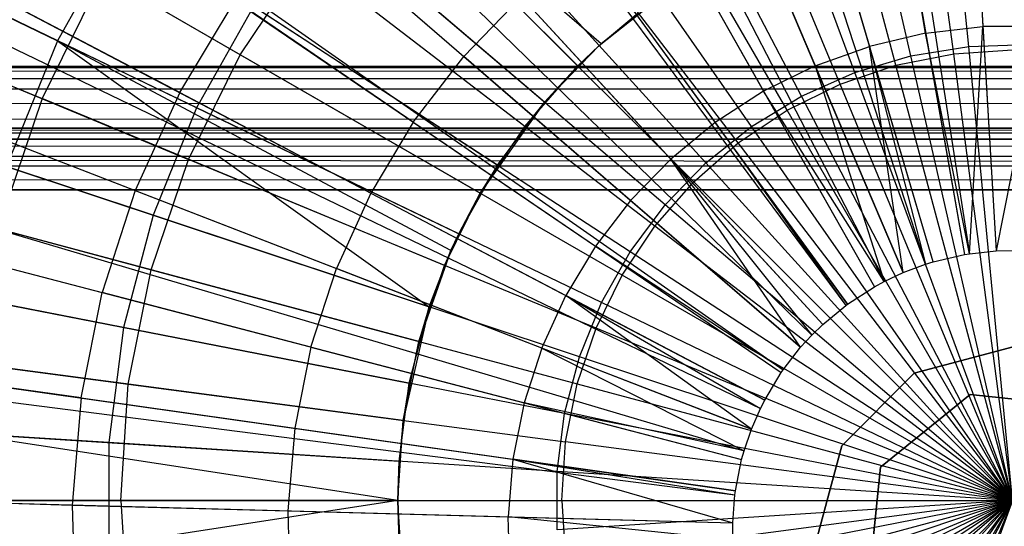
# Model space of a CAD drawing. Extents: x 0.2 to 40.1, y -6.7 to 6.7.
# Tile 313 of 516: x 20.832 to 21.462, y 3.437 to 3.761. Entities that reach past the tile are written whole.
import ezdxf

# ---------------------------------------------------------------- set-up
doc = ezdxf.new("R2010")
doc.units = 0
doc.header["$MEASUREMENT"] = 0
doc.layers.get('0').update_dxf_attribs({"color": 13, "linetype": 'CONTINUOUS'})

# ---------------------------------------------------------------- blocks, each defined once
blk = doc.blocks.new('SNOWBALL_XIV_PM3_STL')
at = {"color": 0}
for p, q in [((21.41527, 4.31884, 17.36496), (21.4568, 3.61337, 17.5815)), ((21.41527, 4.31884, 17.36496), (21.4568, 3.61337, 17.5815)), ((21.3308, 4.30979, 17.36496), (21.43972, 3.61154, 17.5815)), ((21.3308, 4.30979, 17.36496), (21.43972, 3.61154, 17.5815)), ((21.3148, 4.30714, 17.36496), (21.43649, 3.611, 17.5815)), ((21.3148, 4.30714, 17.36496), (21.43649, 3.611, 17.5815)), ((21.41658, 3.60634, 17.5815), (21.21633, 4.28407, 17.36496)), ((21.41658, 3.60634, 17.5815), (21.21633, 4.28407, 17.36496)), ((21.19217, 4.27655, 17.36496), (21.41169, 3.60482, 17.5815)), ((21.19217, 4.27655, 17.36496), (21.41169, 3.60482, 17.5815)), ((21.12113, 4.24992, 17.36496), (21.39732, 3.59943, 17.5815)), ((21.12113, 4.24992, 17.36496), (21.39732, 3.59943, 17.5815)), ((21.06067, 4.22151, 17.36496), (21.3851, 3.59369, 17.5815)), ((21.06067, 4.22151, 17.36496), (21.3851, 3.59369, 17.5815)), ((21.03044, 4.20514, 17.36496), (21.37898, 3.59038, 17.5815)), ((21.03044, 4.20514, 17.36496), (21.37898, 3.59038, 17.5815)), ((20.9397, 4.14608, 17.36496), (21.36063, 3.57843, 17.5815)), ((20.9397, 4.14608, 17.36496), (21.36063, 3.57843, 17.5815)), ((20.94544, 4.15031, 17.36496), (21.3618, 3.57929, 17.5815)), ((20.94544, 4.15031, 17.36496), (21.3618, 3.57929, 17.5815)), ((20.86725, 4.08615, 17.36496), (21.34598, 3.56631, 17.5815)), ((20.86725, 4.08615, 17.36496), (21.34598, 3.56631, 17.5815)), ((20.83239, 4.05223, 17.36496), (21.33893, 3.55945, 17.5815)), ((20.83239, 4.05223, 17.36496), (21.33893, 3.55945, 17.5815)), ((21.4393, 3.74417, 12.80451), (21.41169, 4.03036, 12.85858)), ((21.4393, 3.74417, 12.80451), (21.41169, 4.03036, 12.85858)), ((20.79689, 4.0135, 17.36496), (21.33176, 3.55162, 17.5815)), ((20.79689, 4.0135, 17.36496), (21.33176, 3.55162, 17.5815)), ((21.40236, 3.7382, 12.80451), (21.33838, 4.01851, 12.85858)), ((21.40236, 3.7382, 12.80451), (21.33838, 4.01851, 12.85858)), ((21.42968, 3.73951, 12.85764), (21.39285, 4.01931, 12.92524)), ((21.42968, 3.73951, 12.85764), (21.39285, 4.01931, 12.92524)), ((21.39268, 3.73214, 12.85764), (21.31963, 4.00475, 12.92524)), ((21.39268, 3.73214, 12.85764), (21.31963, 4.00475, 12.92524)), ((21.36649, 3.72755, 12.80451), (21.26719, 3.99738, 12.85858)), ((21.36649, 3.72755, 12.80451), (21.26719, 3.99738, 12.85858)), ((21.35695, 3.72002, 12.85764), (21.24895, 3.98076, 12.92524)), ((21.35695, 3.72002, 12.85764), (21.24895, 3.98076, 12.92524)), ((21.33227, 3.71241, 12.80451), (21.19929, 3.96732, 12.85858)), ((21.33227, 3.71241, 12.80451), (21.19929, 3.96732, 12.85858)), ((21.20288, 3.74471, 17.47782), (21.01134, 3.95562, 17.41133)), ((21.20288, 3.74471, 17.47782), (21.01134, 3.95562, 17.41133)), ((21.32311, 3.70333, 12.85764), (21.182, 3.94774, 12.92524)), ((21.32311, 3.70333, 12.85764), (21.182, 3.94774, 12.92524)), ((20.74153, 3.94238, 17.36496), (21.32056, 3.53724, 17.5815)), ((20.74153, 3.94238, 17.36496), (21.32056, 3.53724, 17.5815)), ((20.73526, 3.9333, 17.36496), (21.31929, 3.53541, 17.5815)), ((20.73526, 3.9333, 17.36496), (21.31929, 3.53541, 17.5815)), ((20.99204, 3.92882, 17.33299), (21.18919, 3.73167, 17.41351)), ((21.20413, 3.74584, 17.41351), (20.99204, 3.92882, 17.33299)), ((21.20413, 3.74584, 17.41351), (20.99204, 3.92882, 17.33299)), ((20.99204, 3.92882, 17.33299), (21.18919, 3.73167, 17.41351)), ((21.30028, 3.69301, 12.80451), (21.13578, 3.92883, 12.85858)), ((21.30028, 3.69301, 12.80451), (21.13578, 3.92883, 12.85858)), ((21.29174, 3.68237, 12.85764), (21.11993, 3.90627, 12.92524)), ((21.29174, 3.68237, 12.85764), (21.11993, 3.90627, 12.92524)), ((21.44006, 3.8977, 17.52083), (21.44835, 3.75688, 17.55504)), ((21.44006, 3.8977, 17.52083), (21.44835, 3.75688, 17.55504)), ((21.16782, 3.70851, 17.47782), (20.95088, 3.89319, 17.41133)), ((21.16782, 3.70851, 17.47782), (20.95088, 3.89319, 17.41133)), ((21.41174, 3.75261, 17.55504), (21.38744, 3.89157, 17.52083)), ((21.41174, 3.75261, 17.55504), (21.38744, 3.89157, 17.52083)), ((21.27102, 3.66968, 12.80451), (21.07772, 3.88253, 12.85858)), ((21.27102, 3.66968, 12.80451), (21.07772, 3.88253, 12.85858)), ((21.33587, 3.87948, 17.52083), (21.37584, 3.7442, 17.55504)), ((21.33587, 3.87948, 17.52083), (21.37584, 3.7442, 17.55504)), ((20.97312, 3.73886, 12.92524), (20.73791, 3.87465, 13.0275)), ((20.97312, 3.73886, 12.92524), (20.73791, 3.87465, 13.0275)), ((20.60893, 3.86691, 17.31014), (20.85625, 3.74781, 17.41133)), ((20.60893, 3.86691, 17.31014), (20.85625, 3.74781, 17.41133)), ((21.15527, 3.69298, 17.41351), (20.93407, 3.86271, 17.33299)), ((21.15527, 3.69298, 17.41351), (20.93407, 3.86271, 17.33299)), ((21.26337, 3.65749, 12.85764), (21.06381, 3.85705, 12.92524)), ((21.26337, 3.65749, 12.85764), (21.06381, 3.85705, 12.92524)), ((21.34114, 3.73175, 17.55504), (21.28601, 3.8616, 17.52083)), ((21.34114, 3.73175, 17.55504), (21.28601, 3.8616, 17.52083)), ((20.68318, 3.8466, 17.36496), (21.30876, 3.51787, 17.5815)), ((20.68318, 3.8466, 17.36496), (21.30876, 3.51787, 17.5815)), ((21.23851, 3.83814, 17.52083), (21.30808, 3.71543, 17.55504)), ((21.23851, 3.83814, 17.52083), (21.30808, 3.71543, 17.55504)), ((20.94521, 3.70497, 12.85858), (20.69417, 3.82586, 12.94778)), ((20.94521, 3.70497, 12.85858), (20.69417, 3.82586, 12.94778)), ((21.01169, 3.82801, 17.479), (21.11619, 3.73778, 17.52083)), ((21.01169, 3.82801, 17.479), (21.11619, 3.73778, 17.52083)), ((21.24499, 3.6428, 12.80451), (21.02607, 3.82918, 12.85858)), ((21.24499, 3.6428, 12.80451), (21.02607, 3.82918, 12.85858)), ((20.66946, 3.81938, 17.36496), (21.30599, 3.51237, 17.5815)), ((20.66946, 3.81938, 17.36496), (21.30599, 3.51237, 17.5815)), ((20.89889, 3.82354, 17.41133), (20.85625, 3.74781, 17.41133)), ((20.89889, 3.82354, 17.41133), (20.85625, 3.74781, 17.41133)), ((21.13767, 3.66811, 17.47782), (20.89889, 3.82354, 17.41133)), ((21.13767, 3.66811, 17.47782), (20.89889, 3.82354, 17.41133)), ((20.60003, 3.81277, 17.21834), (20.84633, 3.71075, 17.33299)), ((20.60003, 3.81277, 17.21834), (20.84633, 3.71075, 17.33299)), ((21.19399, 3.80943, 17.52083), (21.2771, 3.69545, 17.55504)), ((21.19399, 3.80943, 17.52083), (21.2771, 3.69545, 17.55504)), ((20.97312, 3.73886, 12.92524), (21.01459, 3.80093, 12.92524)), ((20.97312, 3.73886, 12.92524), (21.01459, 3.80093, 12.92524)), ((21.23849, 3.62912, 12.85764), (21.01459, 3.80093, 12.92524)), ((21.23849, 3.62912, 12.85764), (21.01459, 3.80093, 12.92524)), ((20.88522, 3.78961, 17.33299), (20.84633, 3.71075, 17.33299)), ((20.88522, 3.78961, 17.33299), (20.84633, 3.71075, 17.33299)), ((21.12668, 3.6502, 17.41351), (20.88522, 3.78961, 17.33299)), ((21.12668, 3.6502, 17.41351), (20.88522, 3.78961, 17.33299)), ((20.68919, 3.77584, 13.0275), (20.9401, 3.67191, 12.92524)), ((20.68919, 3.77584, 13.0275), (20.9401, 3.67191, 12.92524)), ((20.93442, 3.71458, 17.47899), (20.81466, 3.77752, 17.42952)), ((20.93442, 3.71458, 17.47899), (20.81466, 3.77752, 17.42952)), ((21.15304, 3.77583, 17.52083), (21.11619, 3.73778, 17.52083)), ((21.15304, 3.77583, 17.52083), (21.11619, 3.73778, 17.52083)), ((21.15304, 3.77583, 17.52083), (21.2486, 3.67206, 17.55504)), ((21.15304, 3.77583, 17.52083), (21.2486, 3.67206, 17.55504)), ((21.20288, 3.74471, 17.47782), (21.24229, 3.77614, 17.47782)), ((21.20288, 3.74471, 17.47782), (21.24229, 3.77614, 17.47782)), ((21.24229, 3.77614, 17.47782), (21.20413, 3.74584, 17.41351)), ((21.24229, 3.77614, 17.47782), (21.20413, 3.74584, 17.41351)), ((20.93442, 3.71458, 17.47899), (20.96981, 3.77351, 17.479)), ((20.93442, 3.71458, 17.47899), (20.96981, 3.77351, 17.479)), ((20.98165, 3.76967, 12.85858), (20.94521, 3.70497, 12.85858)), ((20.98165, 3.76967, 12.85858), (20.94521, 3.70497, 12.85858)), ((21.08391, 3.69577, 17.52083), (20.96981, 3.77351, 17.479)), ((21.08391, 3.69577, 17.52083), (20.96981, 3.77351, 17.479)), ((21.22262, 3.61282, 12.80451), (20.98165, 3.76967, 12.85858)), ((21.22262, 3.61282, 12.80451), (20.98165, 3.76967, 12.85858)), ((21.20413, 3.74584, 17.41351), (21.22788, 3.76559, 17.41351)), ((21.20413, 3.74584, 17.41351), (21.22788, 3.76559, 17.41351)), ((21.41174, 3.75261, 17.55504), (21.44835, 3.75688, 17.55504)), ((21.41174, 3.75261, 17.55504), (21.44835, 3.75688, 17.55504)), ((21.43972, 3.61154, 17.5815), (21.44835, 3.75688, 17.55504)), ((21.43972, 3.61154, 17.5815), (21.44835, 3.75688, 17.55504)), ((21.48522, 3.75694, 17.55504), (21.44835, 3.75688, 17.55504)), ((21.48522, 3.75694, 17.55504), (21.44835, 3.75688, 17.55504)), ((21.44835, 3.75688, 17.55504), (21.4568, 3.61337, 17.5815)), ((21.44835, 3.75688, 17.55504), (21.4568, 3.61337, 17.5815)), ((21.48522, 3.75694, 17.55504), (21.4568, 3.61337, 17.5815)), ((21.48522, 3.75694, 17.55504), (21.4568, 3.61337, 17.5815)), ((20.64132, 3.75453, 17.36496), (21.3003, 3.49925, 17.5815)), ((20.64132, 3.75453, 17.36496), (21.3003, 3.49925, 17.5815)), ((21.41174, 3.75261, 17.55504), (21.37584, 3.7442, 17.55504)), ((21.41174, 3.75261, 17.55504), (21.37584, 3.7442, 17.55504)), ((21.41174, 3.75261, 17.55504), (21.43649, 3.611, 17.5815)), ((21.43972, 3.61154, 17.5815), (21.41174, 3.75261, 17.55504)), ((21.41174, 3.75261, 17.55504), (21.43649, 3.611, 17.5815)), ((21.43972, 3.61154, 17.5815), (21.41174, 3.75261, 17.55504)), ((20.85625, 3.74781, 17.41133), (20.82363, 3.66725, 17.41133)), ((20.85625, 3.74781, 17.41133), (20.82363, 3.66725, 17.41133)), ((20.85625, 3.74781, 17.41133), (21.09402, 3.57747, 17.47782)), ((21.11294, 3.62419, 17.47782), (20.85625, 3.74781, 17.41133)), ((21.10799, 3.61352, 17.47782), (20.85625, 3.74781, 17.41133)), ((20.85625, 3.74781, 17.41133), (21.09402, 3.57747, 17.47782)), ((21.11294, 3.62419, 17.47782), (20.85625, 3.74781, 17.41133)), ((21.10799, 3.61352, 17.47782), (20.85625, 3.74781, 17.41133)), ((21.16782, 3.70851, 17.47782), (21.20288, 3.74471, 17.47782)), ((21.16782, 3.70851, 17.47782), (21.20288, 3.74471, 17.47782)), ((21.18919, 3.73167, 17.41351), (21.20413, 3.74584, 17.41351)), ((21.18919, 3.73167, 17.41351), (21.20413, 3.74584, 17.41351)), ((21.20288, 3.74471, 17.47782), (21.18919, 3.73167, 17.41351)), ((21.20288, 3.74471, 17.47782), (21.18919, 3.73167, 17.41351)), ((21.20288, 3.74471, 17.47782), (21.20413, 3.74584, 17.41351)), ((21.20288, 3.74471, 17.47782), (21.20413, 3.74584, 17.41351)), ((21.34114, 3.73175, 17.55504), (21.37584, 3.7442, 17.55504)), ((21.34114, 3.73175, 17.55504), (21.37584, 3.7442, 17.55504)), ((21.41658, 3.60634, 17.5815), (21.37584, 3.7442, 17.55504)), ((21.37584, 3.7442, 17.55504), (21.41169, 3.60482, 17.5815)), ((21.41658, 3.60634, 17.5815), (21.37584, 3.7442, 17.55504)), ((21.39732, 3.59943, 17.5815), (21.37584, 3.7442, 17.55504)), ((21.39732, 3.59943, 17.5815), (21.37584, 3.7442, 17.55504)), ((21.37584, 3.7442, 17.55504), (21.41169, 3.60482, 17.5815)), ((21.40236, 3.7382, 12.80451), (21.4393, 3.74417, 12.80451)), ((21.40236, 3.7382, 12.80451), (21.4393, 3.74417, 12.80451)), ((21.4393, 3.74417, 12.80451), (21.47669, 3.74537, 12.80451)), ((21.4393, 3.74417, 12.80451), (21.47669, 3.74537, 12.80451)), ((21.46733, 3.45352, 12.78639), (21.4393, 3.74417, 12.80451)), ((21.46733, 3.45352, 12.78639), (21.4393, 3.74417, 12.80451)), ((20.9401, 3.67191, 12.92524), (20.97312, 3.73886, 12.92524)), ((20.9401, 3.67191, 12.92524), (20.97312, 3.73886, 12.92524)), ((21.21753, 3.59775, 12.85764), (20.97312, 3.73886, 12.92524)), ((21.21753, 3.59775, 12.85764), (20.97312, 3.73886, 12.92524)), ((21.08391, 3.69577, 17.52083), (21.11619, 3.73778, 17.52083)), ((21.08391, 3.69577, 17.52083), (21.11619, 3.73778, 17.52083)), ((21.22295, 3.64558, 17.55504), (21.11619, 3.73778, 17.52083)), ((21.22295, 3.64558, 17.55504), (21.11619, 3.73778, 17.52083)), ((21.36649, 3.72755, 12.80451), (21.40236, 3.7382, 12.80451)), ((21.36649, 3.72755, 12.80451), (21.40236, 3.7382, 12.80451)), ((21.39268, 3.73214, 12.85764), (21.42968, 3.73951, 12.85764)), ((21.39268, 3.73214, 12.85764), (21.42968, 3.73951, 12.85764)), ((21.46733, 3.45352, 12.78639), (21.40236, 3.7382, 12.80451)), ((21.46733, 3.45352, 12.78639), (21.40236, 3.7382, 12.80451)), ((21.42968, 3.73951, 12.85764), (21.46733, 3.74197, 12.85764)), ((21.42968, 3.73951, 12.85764), (21.46733, 3.74197, 12.85764)), ((21.46733, 3.45352, 12.82576), (21.42968, 3.73951, 12.85764)), ((21.46733, 3.45352, 12.82576), (21.42968, 3.73951, 12.85764)), ((39.42879, 3.73129, 51.61956), (0.85168, 3.73129, 51.61956)), ((0.85168, 3.73129, 51.61956), (39.42499, 3.73025, 51.63235)), ((0.85168, 3.73129, 51.61956), (39.42499, 3.73025, 51.63235)), ((0.85168, 3.73129, 50.9109), (39.42879, 3.73129, 50.9109)), ((0.85168, 3.73129, 50.9109), (39.42879, 3.73129, 50.9109)), ((39.42879, 3.73129, 51.61956), (0.85168, 3.73129, 51.61956)), ((0.85988, 3.72647, 51.6467), (39.42499, 3.73025, 51.63235)), ((0.85988, 3.72647, 51.6467), (39.42499, 3.73025, 51.63235)), ((21.15527, 3.69298, 17.41351), (21.18919, 3.73167, 17.41351)), ((21.15527, 3.69298, 17.41351), (21.18919, 3.73167, 17.41351)), ((21.16782, 3.70851, 17.47782), (21.18919, 3.73167, 17.41351)), ((21.16782, 3.70851, 17.47782), (21.18919, 3.73167, 17.41351)), ((21.34114, 3.73175, 17.55504), (21.30808, 3.71543, 17.55504)), ((21.34114, 3.73175, 17.55504), (21.30808, 3.71543, 17.55504)), ((21.39732, 3.59943, 17.5815), (21.34114, 3.73175, 17.55504)), ((21.34114, 3.73175, 17.55504), (21.3851, 3.59369, 17.5815)), ((21.34114, 3.73175, 17.55504), (21.3851, 3.59369, 17.5815)), ((21.39732, 3.59943, 17.5815), (21.34114, 3.73175, 17.55504)), ((21.35695, 3.72002, 12.85764), (21.39268, 3.73214, 12.85764)), ((21.35695, 3.72002, 12.85764), (21.39268, 3.73214, 12.85764)), ((21.46733, 3.45352, 12.82576), (21.39268, 3.73214, 12.85764)), ((21.46733, 3.45352, 12.82576), (21.39268, 3.73214, 12.85764)), ((0.85988, 3.72647, 51.6467), (39.4168, 3.72107, 51.65835)), ((0.85988, 3.72647, 51.6467), (39.4168, 3.72107, 51.65835)), ((20.91734, 3.63613, 12.85858), (20.65291, 3.72393, 12.94778)), ((20.91734, 3.63613, 12.85858), (20.65291, 3.72393, 12.94778)), ((21.33227, 3.71241, 12.80451), (21.36649, 3.72755, 12.80451)), ((21.33227, 3.71241, 12.80451), (21.36649, 3.72755, 12.80451)), ((21.46733, 3.45352, 12.78639), (21.36649, 3.72755, 12.80451)), ((21.46733, 3.45352, 12.78639), (21.36649, 3.72755, 12.80451)), ((0.86808, 3.71258, 51.67051), (39.4168, 3.72107, 51.65835)), ((0.86808, 3.71258, 51.67051), (39.4168, 3.72107, 51.65835)), ((21.32311, 3.70333, 12.85764), (21.35695, 3.72002, 12.85764)), ((21.32311, 3.70333, 12.85764), (21.35695, 3.72002, 12.85764)), ((21.46733, 3.45352, 12.82576), (21.35695, 3.72002, 12.85764)), ((21.46733, 3.45352, 12.82576), (21.35695, 3.72002, 12.85764)), ((0.86808, 3.71258, 51.67051), (39.4086, 3.7035, 51.67959)), ((0.86808, 3.71258, 51.67051), (39.4086, 3.7035, 51.67959)), ((20.93442, 3.71458, 17.47899), (20.90597, 3.65201, 17.47899)), ((20.93442, 3.71458, 17.47899), (20.90597, 3.65201, 17.47899)), ((20.93442, 3.71458, 17.47899), (21.05663, 3.65036, 17.52083)), ((20.93442, 3.71458, 17.47899), (21.05663, 3.65036, 17.52083)), ((21.30808, 3.71543, 17.55504), (21.2771, 3.69545, 17.55504)), ((21.30808, 3.71543, 17.55504), (21.2771, 3.69545, 17.55504)), ((21.30028, 3.69301, 12.80451), (21.33227, 3.71241, 12.80451)), ((21.30028, 3.69301, 12.80451), (21.33227, 3.71241, 12.80451)), ((21.30808, 3.71543, 17.55504), (21.37898, 3.59038, 17.5815)), ((21.3851, 3.59369, 17.5815), (21.30808, 3.71543, 17.55504)), ((21.30808, 3.71543, 17.55504), (21.37898, 3.59038, 17.5815)), ((21.3851, 3.59369, 17.5815), (21.30808, 3.71543, 17.55504)), ((21.46733, 3.45352, 12.78639), (21.33227, 3.71241, 12.80451)), ((21.46733, 3.45352, 12.78639), (21.33227, 3.71241, 12.80451)), ((20.84633, 3.71075, 17.33299), (20.81807, 3.62749, 17.33299)), ((20.84633, 3.71075, 17.33299), (20.81807, 3.62749, 17.33299)), ((21.10392, 3.60405, 17.41351), (20.84633, 3.71075, 17.33299)), ((21.10392, 3.60405, 17.41351), (20.84633, 3.71075, 17.33299)), ((20.94521, 3.70497, 12.85858), (20.91734, 3.63613, 12.85858)), ((20.94521, 3.70497, 12.85858), (20.91734, 3.63613, 12.85858)), ((21.20425, 3.58022, 12.80451), (20.94521, 3.70497, 12.85858)), ((21.20425, 3.58022, 12.80451), (20.94521, 3.70497, 12.85858)), ((21.16782, 3.70851, 17.47782), (21.12668, 3.6502, 17.41351)), ((21.16782, 3.70851, 17.47782), (21.12668, 3.6502, 17.41351)), ((21.13767, 3.66811, 17.47782), (21.16782, 3.70851, 17.47782)), ((21.13767, 3.66811, 17.47782), (21.16782, 3.70851, 17.47782)), ((21.16782, 3.70851, 17.47782), (21.15527, 3.69298, 17.41351)), ((21.16782, 3.70851, 17.47782), (21.15527, 3.69298, 17.41351)), ((0.87627, 3.69134, 51.68808), (39.4086, 3.7035, 51.67959)), ((0.87627, 3.69134, 51.68808), (39.4086, 3.7035, 51.67959)), ((20.77981, 3.70088, 17.42952), (20.90597, 3.65201, 17.47899)), ((20.77981, 3.70088, 17.42952), (20.90597, 3.65201, 17.47899)), ((21.29174, 3.68237, 12.85764), (21.32311, 3.70333, 12.85764)), ((21.29174, 3.68237, 12.85764), (21.32311, 3.70333, 12.85764)), ((21.46733, 3.45352, 12.82576), (21.32311, 3.70333, 12.85764)), ((21.46733, 3.45352, 12.82576), (21.32311, 3.70333, 12.85764)), ((21.08391, 3.69577, 17.52083), (21.05663, 3.65036, 17.52083)), ((21.08391, 3.69577, 17.52083), (21.05663, 3.65036, 17.52083)), ((21.08391, 3.69577, 17.52083), (21.20049, 3.61635, 17.55504)), ((21.08391, 3.69577, 17.52083), (21.20049, 3.61635, 17.55504)), ((21.12668, 3.6502, 17.41351), (21.15527, 3.69298, 17.41351)), ((21.12668, 3.6502, 17.41351), (21.15527, 3.69298, 17.41351)), ((21.2771, 3.69545, 17.55504), (21.2486, 3.67206, 17.55504)), ((21.2771, 3.69545, 17.55504), (21.2486, 3.67206, 17.55504)), ((21.27102, 3.66968, 12.80451), (21.30028, 3.69301, 12.80451)), ((21.27102, 3.66968, 12.80451), (21.30028, 3.69301, 12.80451)), ((21.3618, 3.57929, 17.5815), (21.2771, 3.69545, 17.55504)), ((21.2771, 3.69545, 17.55504), (21.36063, 3.57843, 17.5815)), ((21.3618, 3.57929, 17.5815), (21.2771, 3.69545, 17.55504)), ((21.2771, 3.69545, 17.55504), (21.36063, 3.57843, 17.5815)), ((21.46733, 3.45352, 12.78639), (21.30028, 3.69301, 12.80451)), ((21.46733, 3.45352, 12.78639), (21.30028, 3.69301, 12.80451)), ((0.85168, 3.69192, 51.61956), (39.42076, 3.6896, 51.63287)), ((0.85168, 3.69192, 51.61956), (39.42076, 3.6896, 51.63287)), ((0.85168, 3.69192, 51.61956), (39.42879, 3.69192, 51.61956)), ((39.42879, 3.69192, 50.9109), (0.85168, 3.69192, 50.9109)), ((0.85168, 3.69192, 51.61956), (39.42879, 3.69192, 51.61956)), ((39.42879, 3.69192, 50.9109), (0.85168, 3.69192, 50.9109)), ((0.86195, 3.68816, 51.63636), (39.42076, 3.6896, 51.63287)), ((0.86195, 3.68816, 51.63636), (39.42076, 3.6896, 51.63287)), ((0.86195, 3.68816, 51.63636), (39.41162, 3.68169, 51.64603)), ((0.86195, 3.68816, 51.63636), (39.41162, 3.68169, 51.64603)), ((39.39221, 3.65255, 51.6983), (0.87627, 3.69134, 51.68808)), ((0.87627, 3.69134, 51.68808), (39.4004, 3.67969, 51.69348)), ((0.87627, 3.69134, 51.68808), (39.4004, 3.67969, 51.69348)), ((39.39221, 3.65255, 51.6983), (0.87627, 3.69134, 51.68808)), ((20.61807, 3.68641, 17.36496), (21.29559, 3.48548, 17.5815)), ((20.61807, 3.68641, 17.36496), (21.29559, 3.48548, 17.5815)), ((0.87109, 3.67902, 51.6487), (39.41162, 3.68169, 51.64603)), ((0.87109, 3.67902, 51.6487), (39.41162, 3.68169, 51.64603)), ((21.26337, 3.65749, 12.85764), (21.29174, 3.68237, 12.85764)), ((21.26337, 3.65749, 12.85764), (21.29174, 3.68237, 12.85764)), ((21.46733, 3.45352, 12.82576), (21.29174, 3.68237, 12.85764)), ((21.46733, 3.45352, 12.82576), (21.29174, 3.68237, 12.85764)), ((0.87109, 3.67902, 51.6487), (39.40247, 3.66935, 51.65517)), ((0.87109, 3.67902, 51.6487), (39.40247, 3.66935, 51.65517)), ((0.88023, 3.66587, 51.65661), (39.40247, 3.66935, 51.65517)), ((0.88023, 3.66587, 51.65661), (39.40247, 3.66935, 51.65517)), ((20.65377, 3.67152, 13.0275), (20.91611, 3.60122, 12.92524)), ((20.65377, 3.67152, 13.0275), (20.91611, 3.60122, 12.92524)), ((20.82363, 3.66725, 17.41133), (21.09402, 3.57747, 17.47782)), ((20.82363, 3.66725, 17.41133), (21.09402, 3.57747, 17.47782)), ((20.91611, 3.60122, 12.92524), (20.9401, 3.67191, 12.92524)), ((20.91611, 3.60122, 12.92524), (20.9401, 3.67191, 12.92524)), ((21.20084, 3.56391, 12.85764), (20.9401, 3.67191, 12.92524)), ((21.20084, 3.56391, 12.85764), (20.9401, 3.67191, 12.92524)), ((21.11294, 3.62419, 17.47782), (21.13767, 3.66811, 17.47782)), ((21.11294, 3.62419, 17.47782), (21.13767, 3.66811, 17.47782)), ((21.13767, 3.66811, 17.47782), (21.12668, 3.6502, 17.41351)), ((21.13767, 3.66811, 17.47782), (21.12668, 3.6502, 17.41351)), ((21.22295, 3.64558, 17.55504), (21.2486, 3.67206, 17.55504)), ((21.22295, 3.64558, 17.55504), (21.2486, 3.67206, 17.55504)), ((21.24499, 3.6428, 12.80451), (21.27102, 3.66968, 12.80451)), ((21.24499, 3.6428, 12.80451), (21.27102, 3.66968, 12.80451)), ((21.34598, 3.56631, 17.5815), (21.2486, 3.67206, 17.55504)), ((21.2486, 3.67206, 17.55504), (21.33893, 3.55945, 17.5815)), ((21.34598, 3.56631, 17.5815), (21.2486, 3.67206, 17.55504)), ((21.33176, 3.55162, 17.5815), (21.2486, 3.67206, 17.55504)), ((21.33176, 3.55162, 17.5815), (21.2486, 3.67206, 17.55504)), ((21.2486, 3.67206, 17.55504), (21.33893, 3.55945, 17.5815)), ((21.46733, 3.45352, 12.78639), (21.27102, 3.66968, 12.80451)), ((21.46733, 3.45352, 12.78639), (21.27102, 3.66968, 12.80451)), ((0.88023, 3.66587, 51.65661), (39.39221, 3.65255, 51.65893)), ((0.88023, 3.66587, 51.65661), (39.39221, 3.65255, 51.65893)), ((39.39221, 3.65255, 51.6983), (0.88447, 3.66534, 51.69725)), ((39.39221, 3.65255, 51.6983), (0.88447, 3.66534, 51.69725)), ((20.61023, 3.65829, 17.36496), (21.29401, 3.47979, 17.5815)), ((20.61023, 3.65829, 17.36496), (21.29401, 3.47979, 17.5815)), ((21.23849, 3.62912, 12.85764), (21.26337, 3.65749, 12.85764)), ((21.23849, 3.62912, 12.85764), (21.26337, 3.65749, 12.85764)), ((21.46733, 3.45352, 12.82576), (21.26337, 3.65749, 12.85764)), ((21.46733, 3.45352, 12.82576), (21.26337, 3.65749, 12.85764)), ((39.39221, 3.65255, 51.6983), (10.67572, 3.65238, 51.6983)), ((10.67572, 3.65238, 51.65893), (39.39221, 3.65255, 51.65893)), ((39.39221, 3.65255, 51.6983), (10.67572, 3.65238, 51.6983)), ((10.67572, 3.65238, 51.65893), (39.39221, 3.65255, 51.65893)), ((20.90597, 3.65201, 17.47899), (20.88484, 3.5866, 17.47899)), ((20.90597, 3.65201, 17.47899), (20.88484, 3.5866, 17.47899)), ((20.90597, 3.65201, 17.47899), (21.03471, 3.60214, 17.52083)), ((20.90597, 3.65201, 17.47899), (21.03471, 3.60214, 17.52083)), ((21.05663, 3.65036, 17.52083), (21.03471, 3.60214, 17.52083)), ((21.05663, 3.65036, 17.52083), (21.03471, 3.60214, 17.52083)), ((21.05663, 3.65036, 17.52083), (21.1815, 3.58474, 17.55504)), ((21.05663, 3.65036, 17.52083), (21.1815, 3.58474, 17.55504)), ((21.10392, 3.60405, 17.41351), (21.12668, 3.6502, 17.41351)), ((21.10392, 3.60405, 17.41351), (21.12668, 3.6502, 17.41351)), ((21.11294, 3.62419, 17.47782), (21.12668, 3.6502, 17.41351)), ((21.11294, 3.62419, 17.47782), (21.12668, 3.6502, 17.41351)), ((21.22295, 3.64558, 17.55504), (21.20049, 3.61635, 17.55504)), ((21.22295, 3.64558, 17.55504), (21.20049, 3.61635, 17.55504)), ((21.22262, 3.61282, 12.80451), (21.24499, 3.6428, 12.80451)), ((21.22262, 3.61282, 12.80451), (21.24499, 3.6428, 12.80451)), ((21.33176, 3.55162, 17.5815), (21.22295, 3.64558, 17.55504)), ((21.33176, 3.55162, 17.5815), (21.22295, 3.64558, 17.55504)), ((21.46733, 3.45352, 12.78639), (21.24499, 3.6428, 12.80451)), ((21.46733, 3.45352, 12.78639), (21.24499, 3.6428, 12.80451)), ((20.91734, 3.63613, 12.85858), (20.8985, 3.5643, 12.85858)), ((20.91734, 3.63613, 12.85858), (20.8985, 3.5643, 12.85858)), ((21.19021, 3.54553, 12.80451), (20.91734, 3.63613, 12.85858)), ((21.19021, 3.54553, 12.80451), (20.91734, 3.63613, 12.85858)), ((21.21753, 3.59775, 12.85764), (21.23849, 3.62912, 12.85764)), ((21.21753, 3.59775, 12.85764), (21.23849, 3.62912, 12.85764)), ((21.46733, 3.45352, 12.82576), (21.23849, 3.62912, 12.85764)), ((21.46733, 3.45352, 12.82576), (21.23849, 3.62912, 12.85764)), ((21.08738, 3.55533, 17.41351), (20.81807, 3.62749, 17.33299)), ((21.08738, 3.55533, 17.41351), (20.81807, 3.62749, 17.33299)), ((21.11294, 3.62419, 17.47782), (21.10392, 3.60405, 17.41351)), ((21.11294, 3.62419, 17.47782), (21.10392, 3.60405, 17.41351)), ((21.10799, 3.61352, 17.47782), (21.11294, 3.62419, 17.47782)), ((21.10799, 3.61352, 17.47782), (21.11294, 3.62419, 17.47782)), ((20.8985, 3.5643, 12.85858), (20.62501, 3.61757, 12.94778)), ((20.8985, 3.5643, 12.85858), (20.62501, 3.61757, 12.94778)), ((20.75394, 3.62077, 17.42952), (20.88484, 3.5866, 17.47899)), ((20.75394, 3.62077, 17.42952), (20.88484, 3.5866, 17.47899)), ((21.10799, 3.61352, 17.47782), (21.08738, 3.55533, 17.41351)), ((21.10799, 3.61352, 17.47782), (21.08738, 3.55533, 17.41351)), ((21.09402, 3.57747, 17.47782), (21.10799, 3.61352, 17.47782)), ((21.09402, 3.57747, 17.47782), (21.10799, 3.61352, 17.47782)), ((21.10799, 3.61352, 17.47782), (21.10392, 3.60405, 17.41351)), ((21.10799, 3.61352, 17.47782), (21.10392, 3.60405, 17.41351)), ((21.20049, 3.61635, 17.55504), (21.1815, 3.58474, 17.55504)), ((21.20049, 3.61635, 17.55504), (21.1815, 3.58474, 17.55504)), ((21.32056, 3.53724, 17.5815), (21.20049, 3.61635, 17.55504)), ((21.20049, 3.61635, 17.55504), (21.31929, 3.53541, 17.5815)), ((21.32056, 3.53724, 17.5815), (21.20049, 3.61635, 17.55504)), ((21.20049, 3.61635, 17.55504), (21.31929, 3.53541, 17.5815)), ((21.20425, 3.58022, 12.80451), (21.22262, 3.61282, 12.80451)), ((21.20425, 3.58022, 12.80451), (21.22262, 3.61282, 12.80451)), ((21.46733, 3.45352, 12.78639), (21.22262, 3.61282, 12.80451)), ((21.46733, 3.45352, 12.78639), (21.22262, 3.61282, 12.80451)), ((21.41658, 3.60634, 17.5815), (21.43649, 3.611, 17.5815)), ((21.41658, 3.60634, 17.5815), (21.43649, 3.611, 17.5815)), ((21.43649, 3.611, 17.5815), (21.43972, 3.61154, 17.5815)), ((21.43649, 3.611, 17.5815), (21.43972, 3.61154, 17.5815)), ((21.43972, 3.61154, 17.5815), (21.4568, 3.61337, 17.5815)), ((21.43972, 3.61154, 17.5815), (21.4568, 3.61337, 17.5815)), ((21.4568, 3.61337, 17.5815), (21.46847, 3.61368, 17.5815)), ((21.4568, 3.61337, 17.5815), (21.46847, 3.61368, 17.5815)), ((21.08738, 3.55533, 17.41351), (21.10392, 3.60405, 17.41351)), ((21.08738, 3.55533, 17.41351), (21.10392, 3.60405, 17.41351)), ((21.39732, 3.59943, 17.5815), (21.41169, 3.60482, 17.5815)), ((21.39732, 3.59943, 17.5815), (21.41169, 3.60482, 17.5815)), ((21.41169, 3.60482, 17.5815), (21.41658, 3.60634, 17.5815)), ((21.41169, 3.60482, 17.5815), (21.41658, 3.60634, 17.5815)), ((20.90154, 3.52801, 12.92524), (20.91611, 3.60122, 12.92524)), ((20.90154, 3.52801, 12.92524), (20.91611, 3.60122, 12.92524)), ((20.91611, 3.60122, 12.92524), (21.18871, 3.52818, 12.85764)), ((20.91611, 3.60122, 12.92524), (21.18871, 3.52818, 12.85764)), ((21.01842, 3.55173, 17.52083), (21.03471, 3.60214, 17.52083)), ((21.01842, 3.55173, 17.52083), (21.03471, 3.60214, 17.52083)), ((21.16624, 3.55118, 17.55504), (21.03471, 3.60214, 17.52083)), ((21.16624, 3.55118, 17.55504), (21.03471, 3.60214, 17.52083)), ((21.20084, 3.56391, 12.85764), (21.21753, 3.59775, 12.85764)), ((21.20084, 3.56391, 12.85764), (21.21753, 3.59775, 12.85764)), ((21.46733, 3.45352, 12.82576), (21.21753, 3.59775, 12.85764)), ((21.46733, 3.45352, 12.82576), (21.21753, 3.59775, 12.85764)), ((21.3851, 3.59369, 17.5815), (21.39732, 3.59943, 17.5815)), ((21.3851, 3.59369, 17.5815), (21.39732, 3.59943, 17.5815)), ((21.37898, 3.59038, 17.5815), (21.3851, 3.59369, 17.5815)), ((21.37898, 3.59038, 17.5815), (21.3851, 3.59369, 17.5815)), ((20.8713, 3.51921, 17.47899), (20.88484, 3.5866, 17.47899)), ((20.8713, 3.51921, 17.47899), (20.88484, 3.5866, 17.47899)), ((21.01842, 3.55173, 17.52083), (20.88484, 3.5866, 17.47899)), ((21.01842, 3.55173, 17.52083), (20.88484, 3.5866, 17.47899)), ((21.3618, 3.57929, 17.5815), (21.37898, 3.59038, 17.5815)), ((21.3618, 3.57929, 17.5815), (21.37898, 3.59038, 17.5815)), ((20.80158, 3.58318, 17.41133), (21.08123, 3.52872, 17.47782)), ((20.80158, 3.58318, 17.41133), (21.08123, 3.52872, 17.47782)), ((21.16624, 3.55118, 17.55504), (21.1815, 3.58474, 17.55504)), ((21.16624, 3.55118, 17.55504), (21.1815, 3.58474, 17.55504)), ((21.30876, 3.51787, 17.5815), (21.1815, 3.58474, 17.55504)), ((21.1815, 3.58474, 17.55504), (21.30599, 3.51237, 17.5815)), ((21.30876, 3.51787, 17.5815), (21.1815, 3.58474, 17.55504)), ((21.3003, 3.49925, 17.5815), (21.1815, 3.58474, 17.55504)), ((21.3003, 3.49925, 17.5815), (21.1815, 3.58474, 17.55504)), ((21.1815, 3.58474, 17.55504), (21.30599, 3.51237, 17.5815)), ((21.19021, 3.54553, 12.80451), (21.20425, 3.58022, 12.80451)), ((21.19021, 3.54553, 12.80451), (21.20425, 3.58022, 12.80451)), ((21.46733, 3.45352, 12.78639), (21.20425, 3.58022, 12.80451)), ((21.46733, 3.45352, 12.78639), (21.20425, 3.58022, 12.80451)), ((21.36063, 3.57843, 17.5815), (21.3618, 3.57929, 17.5815)), ((21.36063, 3.57843, 17.5815), (21.3618, 3.57929, 17.5815)), ((21.09402, 3.57747, 17.47782), (21.07734, 3.50487, 17.41351)), ((21.09402, 3.57747, 17.47782), (21.07734, 3.50487, 17.41351)), ((21.08123, 3.52872, 17.47782), (21.09402, 3.57747, 17.47782)), ((21.08123, 3.52872, 17.47782), (21.09402, 3.57747, 17.47782)), ((21.09402, 3.57747, 17.47782), (21.08738, 3.55533, 17.41351)), ((21.09402, 3.57747, 17.47782), (21.08738, 3.55533, 17.41351)), ((21.34598, 3.56631, 17.5815), (21.36063, 3.57843, 17.5815)), ((21.34598, 3.56631, 17.5815), (21.36063, 3.57843, 17.5815)), ((21.33893, 3.55945, 17.5815), (21.34598, 3.56631, 17.5815)), ((21.33893, 3.55945, 17.5815), (21.34598, 3.56631, 17.5815)), ((20.63228, 3.56346, 13.0275), (20.90154, 3.52801, 12.92524)), ((20.63228, 3.56346, 13.0275), (20.90154, 3.52801, 12.92524)), ((20.8985, 3.5643, 12.85858), (20.88901, 3.49065, 12.85858)), ((20.8985, 3.5643, 12.85858), (20.88901, 3.49065, 12.85858)), ((21.18072, 3.50934, 12.80451), (20.8985, 3.5643, 12.85858)), ((21.18072, 3.50934, 12.80451), (20.8985, 3.5643, 12.85858)), ((21.18871, 3.52818, 12.85764), (21.20084, 3.56391, 12.85764)), ((21.18871, 3.52818, 12.85764), (21.20084, 3.56391, 12.85764)), ((21.46733, 3.45352, 12.82576), (21.20084, 3.56391, 12.85764)), ((21.46733, 3.45352, 12.82576), (21.20084, 3.56391, 12.85764)), ((20.59031, 3.55913, 17.36496), (21.28998, 3.45974, 17.5815)), ((20.59031, 3.55913, 17.36496), (21.28998, 3.45974, 17.5815)), ((21.07734, 3.50487, 17.41351), (21.08738, 3.55533, 17.41351)), ((21.07734, 3.50487, 17.41351), (21.08738, 3.55533, 17.41351)), ((21.33176, 3.55162, 17.5815), (21.33893, 3.55945, 17.5815)), ((21.33176, 3.55162, 17.5815), (21.33893, 3.55945, 17.5815)), ((21.01842, 3.55173, 17.52083), (21.00799, 3.49979, 17.52083)), ((21.01842, 3.55173, 17.52083), (21.00799, 3.49979, 17.52083)), ((21.01842, 3.55173, 17.52083), (21.15491, 3.5161, 17.55504)), ((21.01842, 3.55173, 17.52083), (21.15491, 3.5161, 17.55504)), ((21.16624, 3.55118, 17.55504), (21.15491, 3.5161, 17.55504)), ((21.16624, 3.55118, 17.55504), (21.15491, 3.5161, 17.55504)), ((21.3003, 3.49925, 17.5815), (21.16624, 3.55118, 17.55504)), ((21.16624, 3.55118, 17.55504), (21.29559, 3.48548, 17.5815)), ((21.3003, 3.49925, 17.5815), (21.16624, 3.55118, 17.55504)), ((21.16624, 3.55118, 17.55504), (21.29559, 3.48548, 17.5815)), ((21.32056, 3.53724, 17.5815), (21.33176, 3.55162, 17.5815)), ((21.32056, 3.53724, 17.5815), (21.33176, 3.55162, 17.5815)), ((21.4678, 3.55197, 50.87138), (21.40441, 3.53498, 50.87138)), ((21.40441, 3.53498, 50.91075), (21.4678, 3.55197, 50.91075)), ((21.40441, 3.53498, 50.91075), (21.4678, 3.55197, 50.91075)), ((21.4678, 3.55197, 50.87138), (21.40441, 3.53498, 50.87138)), ((20.58866, 3.54691, 17.36496), (21.28965, 3.45727, 17.5815)), ((20.58866, 3.54691, 17.36496), (21.28965, 3.45727, 17.5815)), ((21.07734, 3.50487, 17.41351), (20.80092, 3.54126, 17.33299)), ((21.07734, 3.50487, 17.41351), (20.80092, 3.54126, 17.33299)), ((21.18072, 3.50934, 12.80451), (21.19021, 3.54553, 12.80451)), ((21.18072, 3.50934, 12.80451), (21.19021, 3.54553, 12.80451)), ((21.46733, 3.45352, 12.78639), (21.19021, 3.54553, 12.80451)), ((21.46733, 3.45352, 12.78639), (21.19021, 3.54553, 12.80451)), ((20.8713, 3.51921, 17.47899), (20.73736, 3.53824, 17.42952)), ((20.8713, 3.51921, 17.47899), (20.73736, 3.53824, 17.42952)), ((21.30876, 3.51787, 17.5815), (21.31929, 3.53541, 17.5815)), ((21.30876, 3.51787, 17.5815), (21.31929, 3.53541, 17.5815)), ((21.31929, 3.53541, 17.5815), (21.32056, 3.53724, 17.5815)), ((21.31929, 3.53541, 17.5815), (21.32056, 3.53724, 17.5815)), ((21.40441, 3.53498, 50.87138), (21.35801, 3.48858, 50.87138)), ((21.35801, 3.48858, 50.91075), (21.40441, 3.53498, 50.91075)), ((21.35801, 3.48858, 50.91075), (21.40441, 3.53498, 50.91075)), ((21.40441, 3.53498, 50.87138), (21.35801, 3.48858, 50.87138)), ((21.40441, 3.53498, 50.91075), (21.40441, 3.53498, 50.87138)), ((21.40441, 3.53498, 50.91075), (21.40441, 3.53498, 50.87138)), ((21.07479, 3.47873, 17.47782), (21.08123, 3.52872, 17.47782)), ((21.07479, 3.47873, 17.47782), (21.08123, 3.52872, 17.47782)), ((21.08123, 3.52872, 17.47782), (21.07734, 3.50487, 17.41351)), ((21.08123, 3.52872, 17.47782), (21.07734, 3.50487, 17.41351)), ((21.18135, 3.49117, 12.85764), (21.18871, 3.52818, 12.85764)), ((21.18135, 3.49117, 12.85764), (21.18871, 3.52818, 12.85764)), ((21.18871, 3.52818, 12.85764), (21.46733, 3.45352, 12.82576)), ((21.18871, 3.52818, 12.85764), (21.46733, 3.45352, 12.82576)), ((20.89666, 3.45352, 12.92524), (20.90154, 3.52801, 12.92524)), ((20.89666, 3.45352, 12.92524), (20.90154, 3.52801, 12.92524)), ((20.90154, 3.52801, 12.92524), (21.18135, 3.49117, 12.85764)), ((20.90154, 3.52801, 12.92524), (21.18135, 3.49117, 12.85764)), ((20.8713, 3.51921, 17.47899), (20.86554, 3.45072, 17.47899)), ((20.8713, 3.51921, 17.47899), (20.86554, 3.45072, 17.47899)), ((20.8713, 3.51921, 17.47899), (21.00799, 3.49979, 17.52083)), ((20.8713, 3.51921, 17.47899), (21.00799, 3.49979, 17.52083)), ((21.15491, 3.5161, 17.55504), (21.14765, 3.47996, 17.55504)), ((21.15491, 3.5161, 17.55504), (21.14765, 3.47996, 17.55504)), ((21.15491, 3.5161, 17.55504), (21.29401, 3.47979, 17.5815)), ((21.29559, 3.48548, 17.5815), (21.15491, 3.5161, 17.55504)), ((21.15491, 3.5161, 17.55504), (21.29401, 3.47979, 17.5815)), ((21.29559, 3.48548, 17.5815), (21.15491, 3.5161, 17.55504)), ((21.30599, 3.51237, 17.5815), (21.30876, 3.51787, 17.5815)), ((21.30599, 3.51237, 17.5815), (21.30876, 3.51787, 17.5815)), ((21.44029, 3.52144, 17.32459), (21.38293, 3.4749, 17.32459)), ((21.38293, 3.4749, 50.8679), (21.44029, 3.52144, 50.8679)), ((21.44029, 3.52144, 17.32459), (21.38293, 3.4749, 17.32459)), ((21.38293, 3.4749, 50.8679), (21.44029, 3.52144, 50.8679)), ((21.44029, 3.52144, 50.8679), (21.44029, 3.52144, 17.32459)), ((21.51376, 3.5138, 17.32459), (21.44029, 3.52144, 17.32459)), ((21.44029, 3.52144, 50.8679), (21.44029, 3.52144, 17.32459)), ((21.44029, 3.52144, 50.8679), (21.51376, 3.5138, 50.8679)), ((21.51376, 3.5138, 17.32459), (21.44029, 3.52144, 17.32459)), ((21.44029, 3.52144, 50.8679), (21.51376, 3.5138, 50.8679)), ((21.17594, 3.47223, 12.80451), (21.18072, 3.50934, 12.80451)), ((21.17594, 3.47223, 12.80451), (21.18072, 3.50934, 12.80451)), ((21.46733, 3.45352, 12.78639), (21.18072, 3.50934, 12.80451)), ((21.46733, 3.45352, 12.78639), (21.18072, 3.50934, 12.80451)), ((21.3003, 3.49925, 17.5815), (21.30599, 3.51237, 17.5815)), ((21.3003, 3.49925, 17.5815), (21.30599, 3.51237, 17.5815)), ((20.88901, 3.49065, 12.85858), (20.61095, 3.50851, 12.94778)), ((20.88901, 3.49065, 12.85858), (20.61095, 3.50851, 12.94778)), ((21.07398, 3.45352, 17.41351), (21.07734, 3.50487, 17.41351)), ((21.07398, 3.45352, 17.41351), (21.07734, 3.50487, 17.41351)), ((21.07734, 3.50487, 17.41351), (21.07479, 3.47873, 17.47782)), ((21.07734, 3.50487, 17.41351), (21.07479, 3.47873, 17.47782)), ((21.07398, 3.45352, 17.47782), (20.79047, 3.49698, 17.41133)), ((20.79047, 3.49698, 17.41133), (21.07479, 3.47873, 17.47782)), ((21.07398, 3.45352, 17.47782), (20.79047, 3.49698, 17.41133)), ((20.79047, 3.49698, 17.41133), (21.07479, 3.47873, 17.47782)), ((21.00799, 3.49979, 17.52083), (21.00355, 3.44701, 17.52083)), ((21.00799, 3.49979, 17.52083), (21.00355, 3.44701, 17.52083)), ((21.00799, 3.49979, 17.52083), (21.14765, 3.47996, 17.55504)), ((21.00799, 3.49979, 17.52083), (21.14765, 3.47996, 17.55504)), ((21.29559, 3.48548, 17.5815), (21.3003, 3.49925, 17.5815)), ((21.29559, 3.48548, 17.5815), (21.3003, 3.49925, 17.5815)), ((20.88901, 3.49065, 12.85858), (20.88901, 3.41639, 12.85858)), ((20.88901, 3.49065, 12.85858), (20.88901, 3.41639, 12.85858)), ((21.17594, 3.47223, 12.80451), (20.88901, 3.49065, 12.85858)), ((21.17594, 3.47223, 12.80451), (20.88901, 3.49065, 12.85858)), ((21.17888, 3.45352, 12.85764), (21.18135, 3.49117, 12.85764)), ((21.17888, 3.45352, 12.85764), (21.18135, 3.49117, 12.85764)), ((21.46733, 3.45352, 12.82576), (21.18135, 3.49117, 12.85764)), ((21.46733, 3.45352, 12.82576), (21.18135, 3.49117, 12.85764)), ((21.29401, 3.47979, 17.5815), (21.29559, 3.48548, 17.5815)), ((21.29401, 3.47979, 17.5815), (21.29559, 3.48548, 17.5815)), ((21.35801, 3.48858, 50.87138), (21.34103, 3.4252, 50.87138)), ((21.34103, 3.4252, 50.91075), (21.35801, 3.48858, 50.91075)), ((21.34103, 3.4252, 50.91075), (21.35801, 3.48858, 50.91075)), ((21.35801, 3.48858, 50.87138), (21.34103, 3.4252, 50.87138)), ((21.35801, 3.48858, 50.91075), (21.35801, 3.48858, 50.87138)), ((21.35801, 3.48858, 50.91075), (21.35801, 3.48858, 50.87138)), ((21.07398, 3.45352, 17.47782), (21.07479, 3.47873, 17.47782)), ((21.07479, 3.47873, 17.47782), (21.07398, 3.45352, 17.41351)), ((21.07398, 3.45352, 17.47782), (21.07479, 3.47873, 17.47782)), ((21.07479, 3.47873, 17.47782), (21.07398, 3.45352, 17.41351)), ((21.14765, 3.47996, 17.55504), (21.14456, 3.44322, 17.55504)), ((21.14765, 3.47996, 17.55504), (21.14456, 3.44322, 17.55504)), ((21.28998, 3.45974, 17.5815), (21.14765, 3.47996, 17.55504)), ((21.14765, 3.47996, 17.55504), (21.28965, 3.45727, 17.5815)), ((21.28998, 3.45974, 17.5815), (21.14765, 3.47996, 17.55504)), ((21.14765, 3.47996, 17.55504), (21.28965, 3.45727, 17.5815)), ((21.14765, 3.47996, 17.55504), (21.28826, 3.43936, 17.5815)), ((21.14765, 3.47996, 17.55504), (21.28826, 3.43936, 17.5815)), ((21.28998, 3.45974, 17.5815), (21.29401, 3.47979, 17.5815)), ((21.28998, 3.45974, 17.5815), (21.29401, 3.47979, 17.5815)), ((21.17594, 3.43482, 12.80451), (21.17594, 3.47223, 12.80451)), ((21.46733, 3.45352, 12.78639), (21.17594, 3.47223, 12.80451)), ((21.46733, 3.45352, 12.78639), (21.17594, 3.47223, 12.80451)), ((21.17594, 3.43482, 12.80451), (21.17594, 3.47223, 12.80451)), ((21.38293, 3.4749, 17.32459), (21.37528, 3.40143, 17.32459)), ((21.37528, 3.40143, 50.8679), (21.38293, 3.4749, 50.8679)), ((21.38293, 3.4749, 17.32459), (21.37528, 3.40143, 17.32459)), ((21.37528, 3.40143, 50.8679), (21.38293, 3.4749, 50.8679)), ((21.38293, 3.4749, 50.8679), (21.38293, 3.4749, 17.32459)), ((21.38293, 3.4749, 50.8679), (21.38293, 3.4749, 17.32459)), ((21.28965, 3.45727, 17.5815), (21.28998, 3.45974, 17.5815)), ((21.28965, 3.45727, 17.5815), (21.28998, 3.45974, 17.5815)), ((20.58183, 3.45834, 17.36496), (21.28826, 3.43936, 17.5815)), ((20.58183, 3.45834, 17.36496), (21.28826, 3.43936, 17.5815)), ((20.62507, 3.45352, 13.0275), (20.89666, 3.45352, 12.92524)), ((20.62507, 3.45352, 13.0275), (20.89666, 3.45352, 12.92524)), ((20.7303, 3.45435, 17.42952), (20.86554, 3.45072, 17.47899)), ((20.7303, 3.45435, 17.42952), (20.86554, 3.45072, 17.47899)), ((21.07398, 3.45352, 17.47782), (20.79047, 3.41007, 17.41133)), ((21.07398, 3.45352, 17.47782), (20.79047, 3.41007, 17.41133)), ((21.07398, 3.45352, 17.41351), (20.79517, 3.45352, 17.33299)), ((21.07398, 3.45352, 17.41351), (20.79517, 3.45352, 17.33299)), ((20.89666, 3.45352, 12.92524), (21.17888, 3.45352, 12.85764)), ((20.89666, 3.45352, 12.92524), (20.90154, 3.37904, 12.92524)), ((20.89666, 3.45352, 12.92524), (21.17888, 3.45352, 12.85764)), ((20.89666, 3.45352, 12.92524), (20.90154, 3.37904, 12.92524)), ((21.07479, 3.42832, 17.47782), (21.07398, 3.45352, 17.47782)), ((21.07398, 3.45352, 17.41351), (21.07479, 3.42832, 17.47782)), ((21.07734, 3.40218, 17.41351), (21.07398, 3.45352, 17.41351)), ((21.07398, 3.45352, 17.47782), (21.07398, 3.45352, 17.41351)), ((21.07479, 3.42832, 17.47782), (21.07398, 3.45352, 17.47782)), ((21.07398, 3.45352, 17.41351), (21.07479, 3.42832, 17.47782)), ((21.07398, 3.45352, 17.47782), (21.07398, 3.45352, 17.41351)), ((21.07734, 3.40218, 17.41351), (21.07398, 3.45352, 17.41351)), ((21.46733, 3.45352, 12.78639), (21.17594, 3.43482, 12.80451)), ((21.46733, 3.45352, 12.78639), (21.17594, 3.43482, 12.80451)), ((21.17888, 3.45352, 12.85764), (21.46733, 3.45352, 12.82576)), ((21.17888, 3.45352, 12.85764), (21.18135, 3.41587, 12.85764)), ((21.17888, 3.45352, 12.85764), (21.46733, 3.45352, 12.82576)), ((21.17888, 3.45352, 12.85764), (21.18135, 3.41587, 12.85764)), ((21.46733, 3.45352, 12.78639), (21.18072, 3.39771, 12.80451)), ((21.46733, 3.45352, 12.78639), (21.18072, 3.39771, 12.80451)), ((21.46733, 3.45352, 12.82576), (21.18135, 3.41587, 12.85764)), ((21.46733, 3.45352, 12.82576), (21.18135, 3.41587, 12.85764)), ((21.46733, 3.45352, 12.82576), (21.18871, 3.37887, 12.85764)), ((21.46733, 3.45352, 12.82576), (21.18871, 3.37887, 12.85764)), ((21.46733, 3.45352, 12.78639), (21.19021, 3.36151, 12.80451)), ((21.46733, 3.45352, 12.78639), (21.19021, 3.36151, 12.80451)), ((21.46733, 3.45352, 12.82576), (21.20084, 3.34314, 12.85764)), ((21.46733, 3.45352, 12.82576), (21.20084, 3.34314, 12.85764)), ((21.46733, 3.45352, 12.78639), (21.20425, 3.32683, 12.80451)), ((21.46733, 3.45352, 12.78639), (21.20425, 3.32683, 12.80451)), ((21.46733, 3.45352, 12.82576), (21.21753, 3.3093, 12.85764)), ((21.46733, 3.45352, 12.82576), (21.21753, 3.3093, 12.85764)), ((21.46733, 3.45352, 12.78639), (21.22262, 3.29423, 12.80451)), ((21.46733, 3.45352, 12.78639), (21.22262, 3.29423, 12.80451)), ((21.46733, 3.45352, 12.82576), (21.23849, 3.27793, 12.85764)), ((21.46733, 3.45352, 12.82576), (21.23849, 3.27793, 12.85764)), ((21.46733, 3.45352, 12.78639), (21.24499, 3.26424, 12.80451)), ((21.46733, 3.45352, 12.78639), (21.24499, 3.26424, 12.80451)), ((21.46733, 3.45352, 12.82576), (21.26337, 3.24956, 12.85764)), ((21.46733, 3.45352, 12.82576), (21.26337, 3.24956, 12.85764)), ((21.46733, 3.45352, 12.78639), (21.27102, 3.23737, 12.80451)), ((21.46733, 3.45352, 12.78639), (21.27102, 3.23737, 12.80451)), ((21.28826, 3.43936, 17.5815), (21.28965, 3.45727, 17.5815)), ((21.28826, 3.43936, 17.5815), (21.28965, 3.45727, 17.5815)), ((21.46733, 3.45352, 12.82576), (21.29174, 3.22468, 12.85764)), ((21.46733, 3.45352, 12.82576), (21.29174, 3.22468, 12.85764)), ((21.46733, 3.45352, 12.78639), (21.30028, 3.21404, 12.80451)), ((21.46733, 3.45352, 12.78639), (21.30028, 3.21404, 12.80451)), ((21.46733, 3.45352, 12.82576), (21.32311, 3.20372, 12.85764)), ((21.46733, 3.45352, 12.82576), (21.32311, 3.20372, 12.85764)), ((21.46733, 3.45352, 12.78639), (21.33227, 3.19464, 12.80451)), ((21.46733, 3.45352, 12.78639), (21.33227, 3.19464, 12.80451)), ((21.46733, 3.45352, 12.82576), (21.35695, 3.18703, 12.85764)), ((21.46733, 3.45352, 12.82576), (21.35695, 3.18703, 12.85764)), ((21.46733, 3.45352, 12.78639), (21.36649, 3.17949, 12.80451)), ((21.46733, 3.45352, 12.78639), (21.36649, 3.17949, 12.80451)), ((20.86554, 3.45072, 17.47899), (21.00355, 3.44701, 17.52083)), ((20.86554, 3.45072, 17.47899), (20.86762, 3.38201, 17.47899)), ((20.86554, 3.45072, 17.47899), (21.00355, 3.44701, 17.52083)), ((20.86554, 3.45072, 17.47899), (20.86762, 3.38201, 17.47899)), ((21.00355, 3.44701, 17.52083), (21.14456, 3.44322, 17.55504)), ((21.00355, 3.44701, 17.52083), (21.00515, 3.39406, 17.52083)), ((21.00355, 3.44701, 17.52083), (21.14456, 3.44322, 17.55504)), ((21.00355, 3.44701, 17.52083), (21.00515, 3.39406, 17.52083)), ((21.14456, 3.44322, 17.55504), (21.28826, 3.43936, 17.5815)), ((21.14568, 3.40637, 17.55504), (21.14456, 3.44322, 17.55504)), ((21.14568, 3.40637, 17.55504), (21.14456, 3.44322, 17.55504)), ((21.2883, 3.42847, 17.5815), (21.14456, 3.44322, 17.55504)), ((21.2883, 3.42847, 17.5815), (21.14456, 3.44322, 17.55504)), ((21.14456, 3.44322, 17.55504), (21.28826, 3.43936, 17.5815)), ((21.2883, 3.42847, 17.5815), (21.28826, 3.43936, 17.5815)), ((21.2883, 3.42847, 17.5815), (21.28826, 3.43936, 17.5815))]:
    blk.add_line(p, q, dxfattribs=at)
blk = doc.blocks.new('GRUPUJ_1')
at = {"color": 0}
blk.add_blockref('SNOWBALL_XIV_PM3_STL', (-0.20617, 6.65964, -0.51186), dxfattribs=at)

msp = doc.modelspace()

# ---------------------------------------------------------------- block references
at = {"color": 0}
msp.add_blockref('GRUPUJ_1', (0.20617, -6.65964, 0.51186), dxfattribs=at)

doc.saveas('drawing.dxf')
